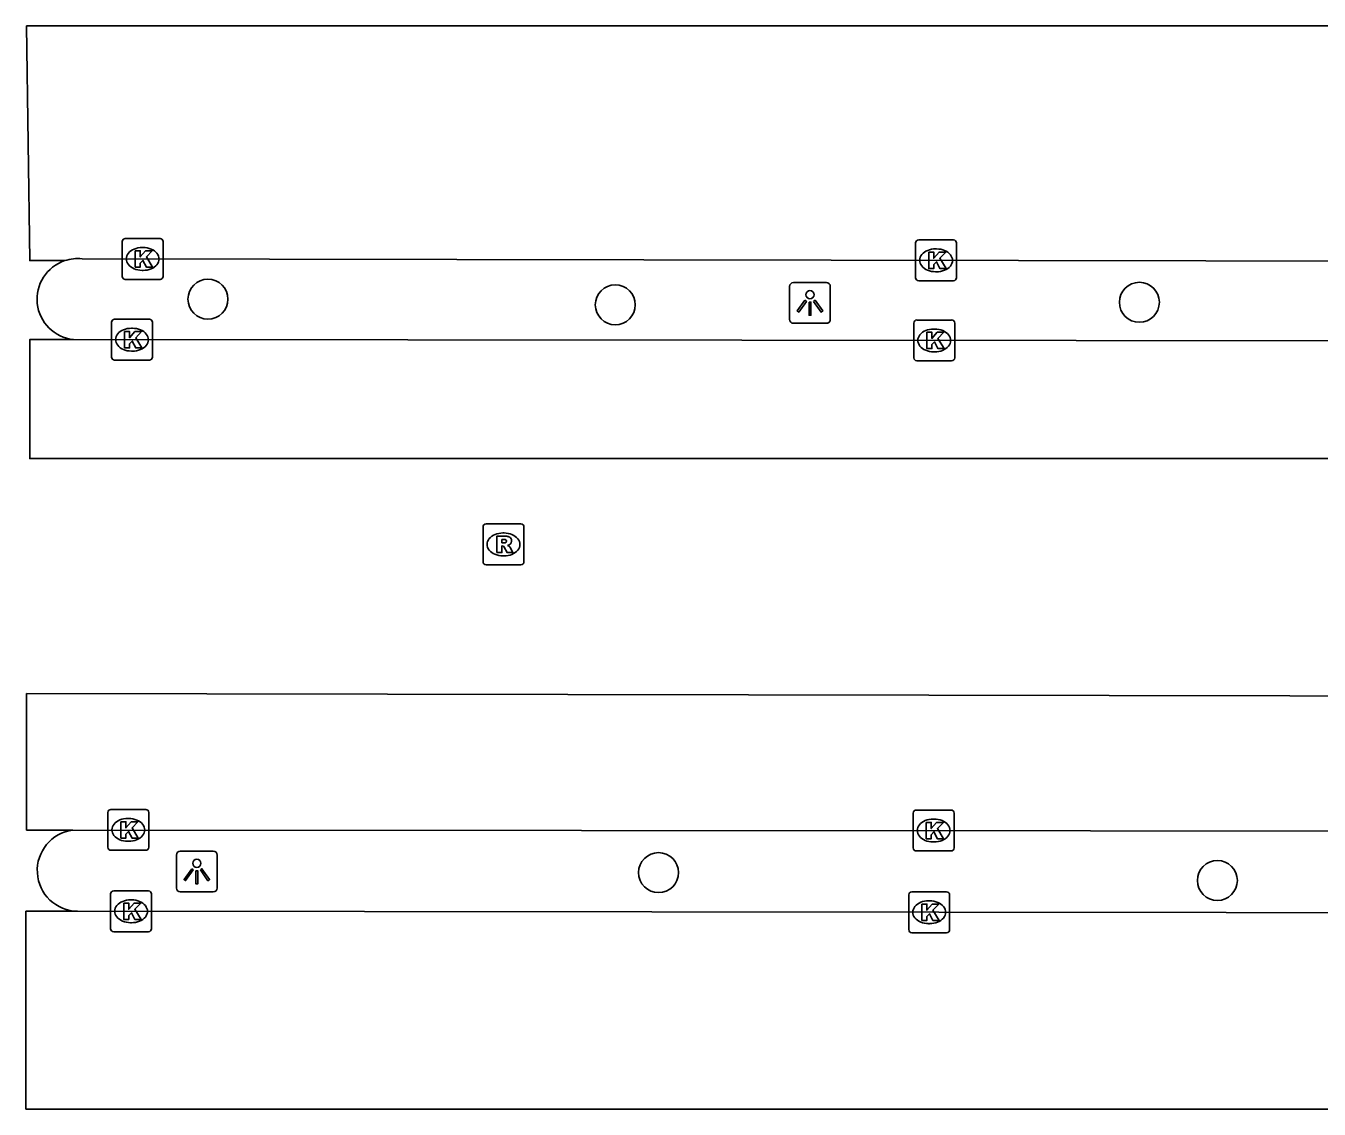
# Model space of a CAD drawing. Extents: x 160203 to 161526, y 379529 to 381797.
# Drawn here: x 161069.14 to 161100.79, y 380806.18 to 380832.68 of the extents above; entities that cross this region are included whole.
import ezdxf

# ---------------------------------------------------------------- set-up
doc = ezdxf.new("R2010")
doc.units = 0
for name, color, linetype in [('IMGEO_Boom', 7, 'Continuous'), ('IMGEO_Kolk', 7, 'Continuous'), ('IMGEO_Lichtpunt', 7, 'Continuous'), ('IMGEO_Rijbaan_lokaal_open', 7, 'Continuous'), ('IMGEO_Rioolput', 7, 'Continuous'), ('IMGEO_Voetpad_open', 7, 'Continuous')]:
    doc.layers.add(name, color=color, linetype=linetype)

msp = doc.modelspace()

# ---------------------------------------------------------------- linework, layer by layer
at = {"layer": 'IMGEO_Boom'}
for centre in [(161073.6, 380825.998), (161083.566, 380825.86), (161096.389, 380825.922), (161084.624, 380811.969), (161098.297, 380811.777)]:
    msp.add_circle(centre, 0.489, dxfattribs=at)
at = {"layer": 'IMGEO_Kolk'}
for p, q in [((161071.501, 380826.556), (161071.501, 380827.408)), ((161071.576, 380827.482), (161072.428, 380827.482)), ((161071.989, 380827.262), (161072.014, 380827.262)), ((161072.502, 380827.408), (161072.502, 380826.556)), ((161090.914, 380826.522), (161090.914, 380827.374)), ((161090.989, 380827.448), (161091.841, 380827.448)), ((161091.402, 380827.228), (161091.427, 380827.228)), ((161091.915, 380827.374), (161091.915, 380826.522)), ((161072.012, 380826.702), (161071.987, 380826.702)), ((161091.425, 380826.668), (161091.4, 380826.668)), ((161072.428, 380826.482), (161071.576, 380826.482)), ((161091.841, 380826.448), (161090.989, 380826.448)), ((161071.24, 380824.581), (161071.24, 380825.433)), ((161071.315, 380825.507), (161072.167, 380825.507)), ((161071.728, 380825.287), (161071.753, 380825.287)), ((161072.241, 380825.433), (161072.241, 380824.581)), ((161090.868, 380824.562), (161090.868, 380825.414)), ((161090.943, 380825.488), (161091.795, 380825.488)), ((161091.869, 380825.414), (161091.869, 380824.562)), ((161091.356, 380825.268), (161091.381, 380825.268)), ((161071.751, 380824.727), (161071.726, 380824.727)), ((161091.379, 380824.708), (161091.354, 380824.708)), ((161072.167, 380824.507), (161071.315, 380824.507)), ((161091.795, 380824.488), (161090.943, 380824.488)), ((161071.15, 380812.589), (161071.15, 380813.441)), ((161071.225, 380813.515), (161072.077, 380813.515)), ((161071.638, 380813.295), (161071.663, 380813.295)), ((161072.151, 380813.441), (161072.151, 380812.589)), ((161090.854, 380812.573), (161090.854, 380813.425)), ((161090.929, 380813.499), (161091.781, 380813.499)), ((161091.342, 380813.279), (161091.367, 380813.279)), ((161091.855, 380813.425), (161091.855, 380812.573)), ((161071.661, 380812.735), (161071.636, 380812.735)), ((161091.365, 380812.719), (161091.34, 380812.719)), ((161072.077, 380812.515), (161071.225, 380812.515)), ((161091.781, 380812.499), (161090.929, 380812.499)), ((161071.219, 380810.597), (161071.219, 380811.449)), ((161071.294, 380811.523), (161072.146, 380811.523)), ((161072.22, 380811.449), (161072.22, 380810.597)), ((161090.745, 380810.574), (161090.745, 380811.426)), ((161090.82, 380811.5), (161091.672, 380811.5)), ((161091.746, 380811.426), (161091.746, 380810.574)), ((161071.707, 380811.303), (161071.732, 380811.303)), ((161091.233, 380811.28), (161091.258, 380811.28)), ((161071.73, 380810.743), (161071.705, 380810.743)), ((161091.256, 380810.72), (161091.231, 380810.72)), ((161072.146, 380810.523), (161071.294, 380810.523)), ((161091.672, 380810.5), (161090.82, 380810.5))]:
    msp.add_line(p, q, dxfattribs=at)
for points in [[(161071.501, 380826.556), (161071.501, 380827.408)], [(161071.576, 380827.482), (161072.428, 380827.482)], [(161071.822, 380827.182), (161071.945, 380827.182), (161071.945, 380827.031), (161072.075, 380827.182), (161072.239, 380827.182), (161072.093, 380827.031), (161072.246, 380826.782), (161072.094, 380826.782), (161072.009, 380826.946), (161071.945, 380826.879), (161071.945, 380826.782), (161071.822, 380826.782), (161071.822, 380827.182)], [(161072.502, 380827.408), (161072.502, 380826.556)], [(161090.914, 380826.522), (161090.914, 380827.374)], [(161090.989, 380827.448), (161091.841, 380827.448)], [(161091.915, 380827.374), (161091.915, 380826.522)], [(161091.235, 380827.148), (161091.358, 380827.148), (161091.358, 380826.997), (161091.488, 380827.148), (161091.652, 380827.148), (161091.506, 380826.997), (161091.659, 380826.748), (161091.507, 380826.748), (161091.422, 380826.912), (161091.358, 380826.845), (161091.358, 380826.748), (161091.235, 380826.748), (161091.235, 380827.148)], [(161072.428, 380826.482), (161071.576, 380826.482)], [(161091.841, 380826.448), (161090.989, 380826.448)], [(161071.24, 380824.581), (161071.24, 380825.433)], [(161071.315, 380825.507), (161072.167, 380825.507)], [(161072.241, 380825.433), (161072.241, 380824.581)], [(161090.868, 380824.562), (161090.868, 380825.414)], [(161090.943, 380825.488), (161091.795, 380825.488)], [(161091.869, 380825.414), (161091.869, 380824.562)], [(161071.561, 380825.207), (161071.684, 380825.207), (161071.684, 380825.056), (161071.814, 380825.207), (161071.978, 380825.207), (161071.832, 380825.056), (161071.985, 380824.807), (161071.833, 380824.807), (161071.748, 380824.971), (161071.684, 380824.904), (161071.684, 380824.807), (161071.561, 380824.807), (161071.561, 380825.207)], [(161091.189, 380825.188), (161091.312, 380825.188), (161091.312, 380825.037), (161091.442, 380825.188), (161091.606, 380825.188), (161091.46, 380825.037), (161091.613, 380824.788), (161091.461, 380824.788), (161091.376, 380824.952), (161091.312, 380824.885), (161091.312, 380824.788), (161091.189, 380824.788), (161091.189, 380825.188)], [(161072.167, 380824.507), (161071.315, 380824.507)], [(161091.795, 380824.488), (161090.943, 380824.488)], [(161071.15, 380812.589), (161071.15, 380813.441)], [(161071.225, 380813.515), (161072.077, 380813.515)], [(161072.151, 380813.441), (161072.151, 380812.589)], [(161090.854, 380812.573), (161090.854, 380813.425)], [(161090.929, 380813.499), (161091.781, 380813.499)], [(161091.855, 380813.425), (161091.855, 380812.573)], [(161071.471, 380813.215), (161071.594, 380813.215), (161071.594, 380813.064), (161071.724, 380813.215), (161071.888, 380813.215), (161071.742, 380813.064), (161071.895, 380812.815), (161071.743, 380812.815), (161071.658, 380812.979), (161071.594, 380812.912), (161071.594, 380812.815), (161071.471, 380812.815), (161071.471, 380813.215)], [(161091.175, 380813.199), (161091.298, 380813.199), (161091.298, 380813.048), (161091.428, 380813.199), (161091.592, 380813.199), (161091.446, 380813.048), (161091.599, 380812.799), (161091.447, 380812.799), (161091.362, 380812.963), (161091.298, 380812.896), (161091.298, 380812.799), (161091.175, 380812.799), (161091.175, 380813.199)], [(161072.077, 380812.515), (161071.225, 380812.515)], [(161091.781, 380812.499), (161090.929, 380812.499)], [(161071.219, 380810.597), (161071.219, 380811.449)], [(161071.294, 380811.523), (161072.146, 380811.523)], [(161072.22, 380811.449), (161072.22, 380810.597)], [(161090.745, 380810.574), (161090.745, 380811.426)], [(161090.82, 380811.5), (161091.672, 380811.5)], [(161091.746, 380811.426), (161091.746, 380810.574)], [(161071.54, 380811.223), (161071.663, 380811.223), (161071.663, 380811.072), (161071.793, 380811.223), (161071.957, 380811.223), (161071.811, 380811.072), (161071.964, 380810.823), (161071.812, 380810.823), (161071.727, 380810.987), (161071.663, 380810.92), (161071.663, 380810.823), (161071.54, 380810.823), (161071.54, 380811.223)], [(161091.066, 380811.2), (161091.189, 380811.2), (161091.189, 380811.049), (161091.319, 380811.2), (161091.483, 380811.2), (161091.337, 380811.049), (161091.49, 380810.8), (161091.338, 380810.8), (161091.253, 380810.964), (161091.189, 380810.897), (161091.189, 380810.8), (161091.066, 380810.8), (161091.066, 380811.2)], [(161072.146, 380810.523), (161071.294, 380810.523)], [(161091.672, 380810.5), (161090.82, 380810.5)]]:
    msp.add_lwpolyline(points, dxfattribs=at)
for centre, start, end in [((161071.578, 380827.406), 91.552, 178.448), ((161071.578, 380827.406), 91.552, 178.448), ((161072.426, 380827.406), 1.552, 88.448), ((161072.426, 380827.406), 1.552, 88.448), ((161090.991, 380827.372), 91.552, 178.448), ((161090.991, 380827.372), 91.552, 178.448), ((161091.839, 380827.372), 1.552, 88.448), ((161091.839, 380827.372), 1.552, 88.448), ((161071.578, 380826.558), 181.552, 268.448), ((161071.578, 380826.558), 181.552, 268.448), ((161072.426, 380826.558), 271.552, 358.448), ((161072.426, 380826.558), 271.552, 358.448), ((161090.991, 380826.524), 181.552, 268.448), ((161090.991, 380826.524), 181.552, 268.448), ((161091.839, 380826.524), 271.552, 358.448), ((161091.839, 380826.524), 271.552, 358.448), ((161071.317, 380825.431), 91.552, 178.448), ((161071.317, 380825.431), 91.552, 178.448), ((161072.165, 380825.431), 1.552, 88.448), ((161072.165, 380825.431), 1.552, 88.448), ((161090.945, 380825.412), 91.552, 178.448), ((161090.945, 380825.412), 91.552, 178.448), ((161091.793, 380825.412), 1.552, 88.448), ((161091.793, 380825.412), 1.552, 88.448), ((161071.317, 380824.583), 181.552, 268.448), ((161071.317, 380824.583), 181.552, 268.448), ((161072.165, 380824.583), 271.552, 358.448), ((161072.165, 380824.583), 271.552, 358.448), ((161090.945, 380824.564), 181.552, 268.448), ((161090.945, 380824.564), 181.552, 268.448), ((161091.793, 380824.564), 271.552, 358.448), ((161091.793, 380824.564), 271.552, 358.448), ((161071.227, 380813.439), 91.552, 178.448), ((161071.227, 380813.439), 91.552, 178.448), ((161072.075, 380813.439), 1.552, 88.448), ((161072.075, 380813.439), 1.552, 88.448), ((161090.931, 380813.423), 91.552, 178.448), ((161090.931, 380813.423), 91.552, 178.448), ((161091.779, 380813.423), 1.552, 88.448), ((161091.779, 380813.423), 1.552, 88.448), ((161071.227, 380812.591), 181.552, 268.448), ((161071.227, 380812.591), 181.552, 268.448), ((161072.075, 380812.591), 271.552, 358.448), ((161072.075, 380812.591), 271.552, 358.448), ((161090.931, 380812.575), 181.552, 268.448), ((161090.931, 380812.575), 181.552, 268.448), ((161091.779, 380812.575), 271.552, 358.448), ((161091.779, 380812.575), 271.552, 358.448), ((161071.296, 380811.447), 91.552, 178.448), ((161071.296, 380811.447), 91.552, 178.448), ((161072.144, 380811.447), 1.552, 88.448), ((161072.144, 380811.447), 1.552, 88.448), ((161090.822, 380811.424), 91.552, 178.448), ((161090.822, 380811.424), 91.552, 178.448), ((161091.67, 380811.424), 1.552, 88.448), ((161091.67, 380811.424), 1.552, 88.448), ((161071.296, 380810.599), 181.552, 268.448), ((161071.296, 380810.599), 181.552, 268.448), ((161072.144, 380810.599), 271.552, 358.448), ((161072.144, 380810.599), 271.552, 358.448), ((161090.822, 380810.576), 181.552, 268.448), ((161090.822, 380810.576), 181.552, 268.448), ((161091.67, 380810.576), 271.552, 358.448), ((161091.67, 380810.576), 271.552, 358.448)]:
    msp.add_arc(centre, 0.0765, start, end, dxfattribs=at)
for centre, major_axis, ratio, start_param, end_param in [((161071.988, 380826.982), (-0.387, 0.002), 0.722429, 4.712389, 7.853982), ((161072.013, 380826.982), (-0.39, 0.002), 0.717154, 1.570796, 4.712389), ((161091.401, 380826.948), (-0.387, 0.002), 0.722429, 4.712389, 7.853982), ((161091.426, 380826.948), (-0.39, 0.002), 0.717154, 1.570796, 4.712389), ((161071.727, 380825.007), (-0.387, 0.002), 0.722429, 4.712389, 7.853982), ((161071.752, 380825.007), (-0.39, 0.002), 0.717154, 1.570796, 4.712389), ((161091.355, 380824.988), (-0.387, 0.002), 0.722429, 4.712389, 7.853982), ((161091.38, 380824.988), (-0.39, 0.002), 0.717154, 1.570796, 4.712389), ((161071.637, 380813.015), (-0.387, 0.002), 0.722429, 4.712389, 7.853982), ((161071.662, 380813.015), (-0.39, 0.002), 0.717154, 1.570796, 4.712389), ((161091.341, 380812.999), (-0.387, 0.002), 0.722429, 4.712389, 7.853982), ((161091.366, 380812.999), (-0.39, 0.002), 0.717154, 1.570796, 4.712389), ((161071.706, 380811.023), (-0.387, 0.002), 0.722429, 4.712389, 7.853982), ((161071.731, 380811.023), (-0.39, 0.002), 0.717154, 1.570796, 4.712389), ((161091.232, 380811), (-0.387, 0.002), 0.722429, 4.712389, 7.853982), ((161091.257, 380811), (-0.39, 0.002), 0.717154, 1.570796, 4.712389)]:
    msp.add_ellipse(centre, major_axis=major_axis, ratio=ratio, start_param=start_param, end_param=end_param, dxfattribs=at)
at = {"layer": 'IMGEO_Lichtpunt'}
for p, q in [((161087.83, 380826.309), (161087.83, 380825.502)), ((161087.83, 380826.309), (161087.83, 380825.502)), ((161088.732, 380826.404), (161087.924, 380826.404)), ((161088.732, 380826.404), (161087.924, 380826.404)), ((161088.826, 380825.502), (161088.826, 380826.309)), ((161088.826, 380825.502), (161088.826, 380826.309)), ((161087.924, 380825.408), (161088.732, 380825.408)), ((161087.924, 380825.408), (161088.732, 380825.408)), ((161072.828, 380812.399), (161072.828, 380811.592)), ((161072.828, 380812.399), (161072.828, 380811.592)), ((161073.73, 380812.494), (161072.922, 380812.494)), ((161073.73, 380812.494), (161072.922, 380812.494)), ((161073.824, 380811.592), (161073.824, 380812.399)), ((161073.824, 380811.592), (161073.824, 380812.399)), ((161072.922, 380811.498), (161073.73, 380811.498)), ((161072.922, 380811.498), (161073.73, 380811.498))]:
    msp.add_line(p, q, dxfattribs=at)
for points in [[(161088.204, 380825.973), (161088.243, 380825.945), (161088.055, 380825.683), (161088.017, 380825.71), (161088.204, 380825.973)], [(161088.306, 380825.925), (161088.353, 380825.925), (161088.353, 380825.603), (161088.306, 380825.603), (161088.306, 380825.925)], [(161088.416, 380825.945), (161088.454, 380825.972), (161088.641, 380825.71), (161088.602, 380825.682), (161088.416, 380825.945)], [(161073.202, 380812.063), (161073.241, 380812.035), (161073.053, 380811.773), (161073.015, 380811.8), (161073.202, 380812.063)], [(161073.304, 380812.015), (161073.351, 380812.015), (161073.351, 380811.693), (161073.304, 380811.693), (161073.304, 380812.015)], [(161073.414, 380812.035), (161073.452, 380812.062), (161073.639, 380811.8), (161073.6, 380811.772), (161073.414, 380812.035)]]:
    msp.add_lwpolyline(points, dxfattribs=at)
for centre in [(161088.329, 380826.107), (161073.327, 380812.197)]:
    msp.add_circle(centre, 0.0994, dxfattribs=at)
for centre, start, end in [((161087.924, 380826.309), 90, 180), ((161087.924, 380826.309), 90, 180), ((161088.732, 380826.309), 0, 90), ((161088.732, 380826.309), 0, 90), ((161087.924, 380825.502), 180, 270), ((161087.924, 380825.502), 180, 270), ((161088.732, 380825.502), 270, 0), ((161088.732, 380825.502), 270, 360), ((161072.922, 380812.399), 90, 180), ((161072.922, 380812.399), 90, 180), ((161073.73, 380812.399), 0, 90), ((161073.73, 380812.399), 0, 90), ((161072.922, 380811.592), 180, 270), ((161072.922, 380811.592), 180, 270), ((161073.73, 380811.592), 270, 0), ((161073.73, 380811.592), 270, 360)]:
    msp.add_arc(centre, 0.0946, start, end, dxfattribs=at)
at = {"layer": 'IMGEO_Rijbaan_lokaal_open'}
for points in [[(161070.098, 380826.94), (161069.239, 380826.94), (161069.162, 380832.684), (161166.732, 380832.684), (161166.732, 380826.817)], [(161168.412, 380822.097), (161069.239, 380822.097), (161069.239, 380825.008), (161070.307, 380825.008)], [(161070.29, 380813.011), (161069.164, 380813.011), (161069.164, 380816.348), (161157.464, 380816.192), (161157.464, 380812.947)], [(161161.732, 380810.919), (161161.732, 380806.183), (161069.145, 380806.183), (161069.145, 380811.023), (161070.409, 380811.023)]]:
    msp.add_lwpolyline(points, dxfattribs=at)
for centre, radius, start, end in [((161070.413, 380825.997), 0.994, 108.4451, 263.9032), ((161070.422, 380812.021), 0.998, 97.5762, 269.2749)]:
    msp.add_arc(centre, radius, start, end, dxfattribs=at)
at = {"layer": 'IMGEO_Rioolput'}
for p, q in [((161080.33, 380819.572), (161080.33, 380820.424)), ((161080.405, 380820.498), (161081.257, 380820.498)), ((161080.818, 380820.278), (161080.843, 380820.278)), ((161081.331, 380820.424), (161081.331, 380819.572)), ((161080.841, 380819.718), (161080.816, 380819.718)), ((161081.257, 380819.498), (161080.405, 380819.498))]:
    msp.add_line(p, q, dxfattribs=at)
for points in [[(161080.33, 380819.572), (161080.33, 380820.424)], [(161080.405, 380820.498), (161081.257, 380820.498)], [(161081.331, 380820.424), (161081.331, 380819.572)], [(161080.919, 380820.196), (161080.667, 380820.198), (161080.667, 380819.798)], [(161080.667, 380819.798), (161080.791, 380819.798), (161080.791, 380819.96), (161080.802, 380819.96)], [(161080.845, 380820.117), (161080.791, 380820.117), (161080.791, 380820.036)], [(161080.791, 380820.036), (161080.843, 380820.036)], [(161080.849, 380819.931), (161080.92, 380819.798), (161081.06, 380819.798), (161080.995, 380819.924)], [(161081.257, 380819.498), (161080.405, 380819.498)]]:
    msp.add_lwpolyline(points, dxfattribs=at)
for centre, radius, start, end in [((161080.407, 380820.422), 0.0765, 91.552, 178.448), ((161080.407, 380820.422), 0.0765, 91.552, 178.448), ((161081.255, 380820.422), 0.0765, 1.552, 88.448), ((161081.255, 380820.422), 0.0765, 1.552, 88.448), ((161080.801, 380819.907), 0.0533, 26.0293, 88.6989), ((161080.827, 380820.225), 0.19, 274.7715, 282.9687), ((161080.851, 380820.021), 0.0964, 77.0061, 93.1865), ((161080.865, 380820.078), 0.0378, 276.6634, 79.6772), ((161080.918, 380820.086), 0.109, 350.3612, 89.416), ((161080.916, 380820.086), 0.112, 277.5842, 350.9817), ((161080.9, 380819.871), 0.108, 29.5134, 73.7905), ((161080.407, 380819.574), 0.0765, 181.552, 268.448), ((161080.407, 380819.574), 0.0765, 181.552, 268.448), ((161081.255, 380819.574), 0.0765, 271.552, 358.448), ((161081.255, 380819.574), 0.0765, 271.552, 358.448)]:
    msp.add_arc(centre, radius, start, end, dxfattribs=at)
for centre, major_axis, ratio, start_param, end_param in [((161080.817, 380819.998), (-0.387, 0.002), 0.722429, 4.712389, 7.853982), ((161080.842, 380819.998), (-0.39, 0.002), 0.717154, 1.570796, 4.712389)]:
    msp.add_ellipse(centre, major_axis=major_axis, ratio=ratio, start_param=start_param, end_param=end_param, dxfattribs=at)
at = {"layer": 'IMGEO_Voetpad_open'}
for points in [[(161166.732, 380826.817), (161070.519, 380826.986)], [(161070.307, 380825.008), (161168.426, 380824.914)], [(161157.464, 380812.947), (161070.29, 380813.011)], [(161070.409, 380811.023), (161161.732, 380810.919)]]:
    msp.add_lwpolyline(points, dxfattribs=at)
msp.add_arc((161070.413, 380826.011), 0.981, 83.7651, 108.7061, dxfattribs=at)

doc.saveas('drawing.dxf')
